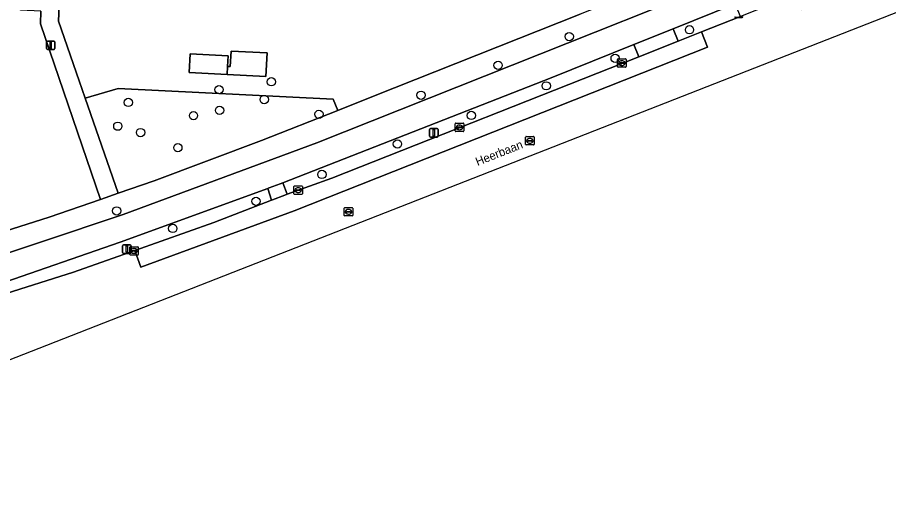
# Model space of a CAD drawing. Extents: x 162989 to 165008, y 383432 to 384338.
# Drawn here: x 164589.1 to 164692.1, y 383502 to 383560.1 of the extents above; entities that cross this region are included whole.
import ezdxf

# ---------------------------------------------------------------- set-up
doc = ezdxf.new("R2010")
doc.units = 0
for name, color, linetype in [('IMGEO_Boom', 7, 'Continuous'), ('IMGEO_Erf', 7, 'Continuous'), ('IMGEO_Fietspad_open', 7, 'Continuous'), ('IMGEO_Groenvoorziening', 7, 'Continuous'), ('IMGEO_Kolk', 7, 'Continuous'), ('IMGEO_Lichtmast', 7, 'Continuous'), ('IMGEO_Openbare_ruimte_label', 7, 'Continuous'), ('IMGEO_Pand', 7, 'Continuous'), ('IMGEO_Parkeervlak_gesloten', 7, 'Continuous'), ('IMGEO_Rijbaan_lokaal_open', 7, 'Continuous'), ('IMGEO_Rioolput', 7, 'Continuous'), ('IMGEO_Voetpad_open', 7, 'Continuous')]:
    doc.layers.add(name, color=color, linetype=linetype)

msp = doc.modelspace()

# ---------------------------------------------------------------- linework, layer by layer
at = {"layer": 'IMGEO_Boom'}
for centre in [(164668.52, 383558.65), (164654.3, 383557.84), (164659.73, 383555.28), (164645.89, 383554.45), (164619.08, 383552.5), (164612.89, 383551.57), (164651.58, 383552.02), (164602.17, 383550.06), (164618.24, 383550.4), (164636.78, 383550.91), (164612.96, 383549.12), (164609.88, 383548.5), (164624.71, 383548.66), (164642.73, 383548.52), (164600.93, 383547.25), (164603.62, 383546.5), (164633.99, 383545.15), (164608.03, 383544.71), (164625.06, 383541.55), (164617.27, 383538.37), (164600.79, 383537.24), (164607.43, 383535.16)]:
    msp.add_circle(centre, 0.489, dxfattribs=at)
at = {"layer": 'IMGEO_Erf'}
for points in [[(164566.24, 383528.05), (164592.83, 383536.48), (164598.87, 383538.6), (164591.77, 383559.36), (164591.83, 383560.85), (164589.44, 383560.98), (164589.61, 383564.23), (164589.77, 383567.5), (164592.26, 383567.37), (164592.56, 383573.04), (164590.6, 383573.16), (164590.67, 383574.82), (164592.65, 383574.7), (164592.8, 383577.6), (164594.82, 383577.49), (164595.42, 383590.51), (164594.15, 383590.58), (164594.03, 383588.16), (164591.97, 383588.27), (164592.09, 383590.68), (164592.41, 383596.98), (164583.19, 383597.47)], [(164594.46, 383572.2), (164593.92, 383559.66), (164596.36, 383552.62), (164597.07, 383550.57), (164600.99, 383551.7), (164626.41, 383550.44), (164626.93, 383549.12), (164631.18, 383550.81), (164655.58, 383560.48)]]:
    msp.add_lwpolyline(points, dxfattribs=at)
msp.add_lwpolyline([(164618.59, 383555.91), (164618.45, 383553.11), (164613.85, 383553.35), (164609.36, 383553.59), (164609.47, 383555.79), (164613.97, 383555.55), (164613.9, 383554.32), (164614.23, 383554.3), (164614.32, 383556.13)], close=True, dxfattribs=at)
at = {"layer": 'IMGEO_Fietspad_open'}
for points in [[(164782.96, 383613.72), (164775.98, 383610.45), (164723.84, 383586.02), (164715.62, 383582.27), (164697.01, 383574.15), (164624.46, 383545.27), (164601.57, 383536.82), (164581.98, 383530.27), (164571.88, 383527.17), (164553.28, 383521.73), (164543.61, 383519.26), (164542.44, 383519.03), (164542.66, 383515.88), (164553.36, 383518.61), (164566.04, 383522.23)], [(164586.64, 383528.51), (164601.2, 383533.56), (164618.65, 383539.89), (164618.69, 383539.91), (164618.84, 383539.96), (164620.13, 383540.43), (164620.45, 383540.56), (164652.15, 383552.98), (164661.94, 383556.91), (164666.58, 383558.76), (164673.94, 383561.71), (164677.54, 383563.15), (164698.39, 383571.5), (164710.57, 383576.88), (164713.09, 383577.99), (164725.14, 383583.31), (164759.49, 383599.33), (164763.03, 383600.98), (164765.36, 383602.07), (164766.76, 383602.74), (164776.71, 383607.49), (164780.41, 383609.12)]]:
    msp.add_lwpolyline(points, dxfattribs=at)
at = {"layer": 'IMGEO_Groenvoorziening'}
for points in [[(164674.54, 383560.22), (164673.94, 383561.71), (164666.58, 383558.76), (164667.17, 383557.3), (164669.95, 383558.4)], [(164662.52, 383555.46), (164661.94, 383556.91), (164652.15, 383552.98), (164620.45, 383540.56), (164620.97, 383539.22), (164626.25, 383541.1)], [(164626.93, 383549.12), (164626.41, 383550.44), (164600.99, 383551.7), (164597.07, 383550.57), (164600.97, 383539.35), (164605.23, 383540.79), (164617.91, 383545.55)], [(164602.93, 383532.57), (164612.28, 383535.88), (164619.12, 383538.52), (164618.65, 383539.89), (164601.2, 383533.56), (164586.64, 383528.51), (164579.73, 383526.25), (164575.18, 383524.91), (164567.47, 383522.67), (164567.84, 383521.16), (164573.15, 383522.84), (164575.07, 383523.45), (164586.96, 383527.23), (164595.71, 383530.01)]]:
    msp.add_lwpolyline(points, close=True, dxfattribs=at)
at = {"layer": 'IMGEO_Kolk'}
for p, q in [((164660.02, 383554.29), (164660.02, 383555.14)), ((164660.09, 383555.21), (164660.94, 383555.21)), ((164660.27, 383554.71), (164660.27, 383554.72)), ((164660.71, 383554.67), (164660.31, 383554.67)), ((164660.32, 383554.76), (164660.72, 383554.76)), ((164660.5, 383554.99), (164660.53, 383554.99)), ((164660.76, 383554.72), (164660.76, 383554.71)), ((164661.02, 383555.14), (164661.02, 383554.29)), ((164660.94, 383554.21), (164660.09, 383554.21)), ((164660.53, 383554.43), (164660.5, 383554.43)), ((164640.83, 383546.69), (164640.83, 383547.54)), ((164640.91, 383547.61), (164641.76, 383547.61)), ((164641.83, 383547.54), (164641.83, 383546.69)), ((164641.76, 383546.61), (164640.91, 383546.61)), ((164641.09, 383547.11), (164641.09, 383547.12)), ((164641.53, 383547.07), (164641.13, 383547.07)), ((164641.14, 383547.16), (164641.53, 383547.16)), ((164641.32, 383547.39), (164641.35, 383547.39)), ((164641.34, 383546.83), (164641.32, 383546.83)), ((164641.58, 383547.12), (164641.58, 383547.11)), ((164621.75, 383539.26), (164621.75, 383540.12)), ((164621.82, 383540.19), (164622.68, 383540.19)), ((164622.01, 383539.68), (164622.01, 383539.7)), ((164622.05, 383539.73), (164622.45, 383539.73)), ((164622.45, 383539.65), (164622.05, 383539.65)), ((164622.24, 383539.97), (164622.26, 383539.97)), ((164622.26, 383539.41), (164622.24, 383539.41)), ((164622.49, 383539.7), (164622.49, 383539.68)), ((164622.75, 383540.12), (164622.75, 383539.26)), ((164622.68, 383539.19), (164621.82, 383539.19)), ((164602.35, 383532.07), (164602.35, 383532.93)), ((164602.43, 383533), (164603.28, 383533)), ((164603.28, 383532), (164602.43, 383532)), ((164602.61, 383532.49), (164602.61, 383532.51)), ((164603.05, 383532.46), (164602.65, 383532.46)), ((164602.66, 383532.54), (164603.05, 383532.54)), ((164602.84, 383532.78), (164602.87, 383532.78)), ((164602.86, 383532.22), (164602.84, 383532.22)), ((164603.1, 383532.51), (164603.1, 383532.49)), ((164603.35, 383532.93), (164603.35, 383532.07))]:
    msp.add_line(p, q, dxfattribs=at)
for points in [[(164660.02, 383554.29), (164660.02, 383555.14)], [(164660.09, 383555.21), (164660.94, 383555.21)], [(164661.02, 383555.14), (164661.02, 383554.29)], [(164660.94, 383554.21), (164660.09, 383554.21)], [(164640.83, 383546.69), (164640.83, 383547.54)], [(164640.91, 383547.61), (164641.76, 383547.61)], [(164641.83, 383547.54), (164641.83, 383546.69)], [(164641.76, 383546.61), (164640.91, 383546.61)], [(164621.75, 383539.26), (164621.75, 383540.12)], [(164621.82, 383540.19), (164622.68, 383540.19)], [(164622.75, 383540.12), (164622.75, 383539.26)], [(164622.68, 383539.19), (164621.82, 383539.19)], [(164602.35, 383532.07), (164602.35, 383532.93)], [(164602.43, 383533), (164603.28, 383533)], [(164603.28, 383532), (164602.43, 383532)], [(164603.35, 383532.93), (164603.35, 383532.07)]]:
    msp.add_lwpolyline(points, dxfattribs=at)
for centre, radius, start, end in [((164660.09, 383555.14), 0.0765, 91.552, 178.448), ((164660.09, 383555.14), 0.0765, 91.552, 178.448), ((164660.32, 383554.72), 0.0403, 85.8775, 175.7526), ((164660.31, 383554.71), 0.0366, 178.938, 274.7102), ((164660.72, 383554.71), 0.043, 264.8664, 352.4533), ((164660.72, 383554.72), 0.0386, 1.7309, 96.639), ((164660.94, 383555.14), 0.0765, 1.552, 88.448), ((164660.94, 383555.14), 0.0765, 1.552, 88.448), ((164660.09, 383554.29), 0.0765, 181.552, 268.448), ((164660.09, 383554.29), 0.0765, 181.552, 268.448), ((164660.94, 383554.29), 0.0765, 271.552, 358.448), ((164660.94, 383554.29), 0.0765, 271.552, 358.448), ((164640.91, 383547.54), 0.0765, 91.552, 178.448), ((164640.91, 383547.54), 0.0765, 91.552, 178.448), ((164641.76, 383547.54), 0.0765, 1.552, 88.448), ((164641.76, 383547.54), 0.0765, 1.552, 88.448), ((164640.91, 383546.69), 0.0765, 181.552, 268.448), ((164640.91, 383546.69), 0.0765, 181.552, 268.448), ((164641.13, 383547.12), 0.0403, 85.8775, 175.7526), ((164641.13, 383547.11), 0.0366, 178.938, 274.7102), ((164641.54, 383547.12), 0.0386, 1.7309, 96.639), ((164641.53, 383547.11), 0.043, 264.8664, 352.4533), ((164641.76, 383546.69), 0.0765, 271.552, 358.448), ((164641.76, 383546.69), 0.0765, 271.552, 358.448), ((164621.83, 383540.12), 0.0765, 91.552, 178.448), ((164621.83, 383540.12), 0.0765, 91.552, 178.448), ((164621.83, 383539.27), 0.0765, 181.552, 268.448), ((164621.83, 383539.27), 0.0765, 181.552, 268.448), ((164622.05, 383539.69), 0.0403, 85.8775, 175.7526), ((164622.05, 383539.68), 0.0366, 178.938, 274.7102), ((164622.45, 383539.7), 0.0386, 1.7309, 96.639), ((164622.45, 383539.69), 0.043, 264.8664, 352.4533), ((164622.67, 383540.12), 0.0765, 1.552, 88.448), ((164622.67, 383540.12), 0.0765, 1.552, 88.448), ((164622.67, 383539.27), 0.0765, 271.552, 358.448), ((164622.67, 383539.27), 0.0765, 271.552, 358.448), ((164602.43, 383532.93), 0.0765, 91.552, 178.448), ((164602.43, 383532.93), 0.0765, 91.552, 178.448), ((164602.43, 383532.08), 0.0765, 181.552, 268.448), ((164602.43, 383532.08), 0.0765, 181.552, 268.448), ((164602.65, 383532.5), 0.0403, 85.8775, 175.7526), ((164602.65, 383532.49), 0.0366, 178.938, 274.7102), ((164603.06, 383532.51), 0.0386, 1.7309, 96.639), ((164603.05, 383532.5), 0.043, 264.8664, 352.4533), ((164603.28, 383532.93), 0.0765, 1.552, 88.448), ((164603.28, 383532.93), 0.0765, 1.552, 88.448), ((164603.28, 383532.08), 0.0765, 271.552, 358.448), ((164603.28, 383532.08), 0.0765, 271.552, 358.448)]:
    msp.add_arc(centre, radius, start, end, dxfattribs=at)
for centre, major_axis, ratio, start_param, end_param in [((164660.5, 383554.71), (-0.387, 0.002), 0.722429, 4.712389, 7.853982), ((164660.53, 383554.71), (-0.39, 0.002), 0.717154, 1.570796, 4.712389), ((164641.32, 383547.11), (-0.387, 0.002), 0.722429, 4.712389, 7.853982), ((164641.34, 383547.11), (-0.39, 0.002), 0.717154, 1.570796, 4.712389), ((164622.24, 383539.69), (-0.387, 0.002), 0.722429, 4.712389, 7.853982), ((164622.26, 383539.69), (-0.39, 0.002), 0.717154, 1.570796, 4.712389), ((164602.84, 383532.5), (-0.387, 0.002), 0.722429, 4.712389, 7.853982), ((164602.86, 383532.5), (-0.39, 0.002), 0.717154, 1.570796, 4.712389)]:
    msp.add_ellipse(centre, major_axis=major_axis, ratio=ratio, start_param=start_param, end_param=end_param, dxfattribs=at)
at = {"layer": 'IMGEO_Lichtmast'}
for p, q in [((164674.74, 383560.11), (164673.95, 383560.11)), ((164673.95, 383560.11), (164674.74, 383560.11)), ((164592.5, 383556.42), (164592.5, 383557.21)), ((164592.5, 383557.21), (164592.5, 383556.42)), ((164592.6, 383557.31), (164593.39, 383557.31)), ((164593.39, 383557.31), (164592.6, 383557.31)), ((164593.49, 383557.21), (164593.49, 383556.42)), ((164593.49, 383556.42), (164593.49, 383557.21)), ((164593.39, 383556.32), (164592.6, 383556.32)), ((164592.6, 383556.32), (164593.39, 383556.32)), ((164637.8, 383546.07), (164637.8, 383546.86)), ((164637.8, 383546.86), (164637.8, 383546.07)), ((164637.9, 383546.96), (164638.69, 383546.96)), ((164638.69, 383546.96), (164637.9, 383546.96)), ((164638.79, 383546.86), (164638.79, 383546.07)), ((164638.79, 383546.07), (164638.79, 383546.86)), ((164638.69, 383545.97), (164637.9, 383545.97)), ((164637.9, 383545.97), (164638.69, 383545.97)), ((164601.5, 383532.31), (164601.5, 383533.11)), ((164601.5, 383533.11), (164601.5, 383532.31)), ((164601.6, 383533.21), (164602.39, 383533.21)), ((164602.39, 383533.21), (164601.6, 383533.21)), ((164602.49, 383533.11), (164602.49, 383532.31)), ((164602.49, 383532.31), (164602.49, 383533.11)), ((164602.39, 383532.21), (164601.6, 383532.21)), ((164601.6, 383532.21), (164602.39, 383532.21))]:
    msp.add_line(p, q, dxfattribs=at)
for points in [[(164592.92, 383557.19), (164593.07, 383557.19), (164593.07, 383556.44), (164592.92, 383556.44), (164592.92, 383557.19)], [(164638.22, 383546.84), (164638.37, 383546.84), (164638.37, 383546.09), (164638.22, 383546.09), (164638.22, 383546.84)], [(164601.92, 383533.09), (164602.07, 383533.09), (164602.07, 383532.34), (164601.92, 383532.34), (164601.92, 383533.09)]]:
    msp.add_lwpolyline(points, dxfattribs=at)
for centre, start, end in [((164673.95, 383560.21), 180, 270), ((164673.95, 383560.21), 180, 270), ((164674.74, 383560.21), 270, 0), ((164674.74, 383560.21), 270, 0), ((164592.6, 383557.21), 90, 180), ((164592.6, 383557.21), 90, 180), ((164593.39, 383557.21), 0, 90), ((164593.39, 383557.21), 360, 90), ((164592.6, 383556.42), 180, 270), ((164592.6, 383556.42), 180, 270), ((164593.39, 383556.42), 270, 0), ((164593.39, 383556.42), 270, 0), ((164637.9, 383546.86), 90, 180), ((164637.9, 383546.86), 90, 180), ((164638.69, 383546.86), 0, 90), ((164638.69, 383546.86), 360, 90), ((164637.9, 383546.07), 180, 270), ((164637.9, 383546.07), 180, 270), ((164638.69, 383546.07), 270, 0), ((164638.69, 383546.07), 270, 0), ((164601.6, 383533.11), 90, 180), ((164601.6, 383533.11), 90, 180), ((164602.39, 383533.11), 0, 90), ((164602.39, 383533.11), 360, 90), ((164601.6, 383532.31), 180, 270), ((164601.6, 383532.31), 180, 270), ((164602.39, 383532.31), 270, 0), ((164602.39, 383532.31), 270, 0)]:
    msp.add_arc(centre, 0.1, start, end, dxfattribs=at)
at = {"layer": 'IMGEO_Pand'}
for points in [[(164613.9, 383554.32), (164613.97, 383555.55), (164609.47, 383555.79), (164609.36, 383553.59), (164613.85, 383553.35)], [(164613.9, 383554.32), (164613.85, 383553.35), (164618.45, 383553.11), (164618.59, 383555.91), (164614.32, 383556.13), (164614.23, 383554.3)]]:
    msp.add_lwpolyline(points, close=True, dxfattribs=at)
at = {"layer": 'IMGEO_Parkeervlak_gesloten'}
msp.add_lwpolyline([(164669.95, 383558.4), (164667.17, 383557.3), (164662.52, 383555.46), (164626.25, 383541.1), (164620.97, 383539.22), (164620.66, 383539.11), (164619.22, 383538.56), (164619.12, 383538.52), (164612.28, 383535.88), (164602.93, 383532.57), (164603.65, 383530.57), (164621.8, 383537.24), (164670.66, 383556.61)], close=True, dxfattribs=at)
at = {"layer": 'IMGEO_Rijbaan_lokaal_open'}
for points in [[(164543.19, 383502.05), (164779.78, 383594.73), (164778.66, 383599.47), (164775.12, 383598.06)], [(164709.34, 383572.46), (164681.68, 383561.01), (164680.93, 383562.77), (164679.36, 383562.13), (164678.13, 383561.64), (164674.54, 383560.22), (164669.95, 383558.4), (164670.66, 383556.61), (164621.8, 383537.24), (164603.65, 383530.57), (164602.93, 383532.57), (164595.71, 383530.01), (164586.96, 383527.23)]]:
    msp.add_lwpolyline(points, dxfattribs=at)
at = {"layer": 'IMGEO_Rioolput'}
for p, q in [((164649.15, 383545.1), (164649.15, 383545.96)), ((164649.23, 383546.03), (164650.08, 383546.03)), ((164649.41, 383545.52), (164649.41, 383545.54)), ((164649.45, 383545.57), (164649.85, 383545.57)), ((164649.85, 383545.49), (164649.45, 383545.49)), ((164649.64, 383545.81), (164649.66, 383545.81)), ((164649.89, 383545.54), (164649.89, 383545.52)), ((164650.15, 383545.96), (164650.15, 383545.1)), ((164650.08, 383545.03), (164649.23, 383545.03)), ((164649.66, 383545.25), (164649.64, 383545.25)), ((164627.7, 383536.71), (164627.7, 383537.56)), ((164627.77, 383537.64), (164628.63, 383537.64)), ((164628, 383537.18), (164628.4, 383537.18)), ((164628.19, 383537.42), (164628.21, 383537.42)), ((164628.7, 383537.56), (164628.7, 383536.71)), ((164628.63, 383536.64), (164627.77, 383536.64)), ((164627.96, 383537.13), (164627.96, 383537.14)), ((164628.4, 383537.09), (164628, 383537.09)), ((164628.21, 383536.86), (164628.19, 383536.86)), ((164628.44, 383537.14), (164628.44, 383537.13))]:
    msp.add_line(p, q, dxfattribs=at)
for points in [[(164649.15, 383545.1), (164649.15, 383545.96)], [(164649.23, 383546.03), (164650.08, 383546.03)], [(164650.15, 383545.96), (164650.15, 383545.1)], [(164650.08, 383545.03), (164649.23, 383545.03)], [(164627.7, 383536.71), (164627.7, 383537.56)], [(164627.77, 383537.64), (164628.63, 383537.64)], [(164628.7, 383537.56), (164628.7, 383536.71)], [(164628.63, 383536.64), (164627.77, 383536.64)]]:
    msp.add_lwpolyline(points, dxfattribs=at)
for centre, radius, start, end in [((164649.23, 383545.96), 0.0765, 91.552, 178.448), ((164649.23, 383545.96), 0.0765, 91.552, 178.448), ((164649.45, 383545.53), 0.0403, 85.8775, 175.7526), ((164649.45, 383545.52), 0.0366, 178.938, 274.7102), ((164649.86, 383545.54), 0.0386, 1.7309, 96.639), ((164649.85, 383545.53), 0.043, 264.8664, 352.4533), ((164650.08, 383545.96), 0.0765, 1.552, 88.448), ((164650.08, 383545.96), 0.0765, 1.552, 88.448), ((164649.23, 383545.11), 0.0765, 181.552, 268.448), ((164649.23, 383545.11), 0.0765, 181.552, 268.448), ((164650.08, 383545.11), 0.0765, 271.552, 358.448), ((164650.08, 383545.11), 0.0765, 271.552, 358.448), ((164627.78, 383537.56), 0.0765, 91.552, 178.448), ((164627.78, 383537.56), 0.0765, 91.552, 178.448), ((164628, 383537.14), 0.0403, 85.8775, 175.7526), ((164628.4, 383537.14), 0.0386, 1.7309, 96.639), ((164628.62, 383537.56), 0.0765, 1.552, 88.448), ((164628.62, 383537.56), 0.0765, 1.552, 88.448), ((164627.78, 383536.71), 0.0765, 181.552, 268.448), ((164627.78, 383536.71), 0.0765, 181.552, 268.448), ((164628, 383537.13), 0.0366, 178.938, 274.7102), ((164628.4, 383537.14), 0.043, 264.8664, 352.4533), ((164628.62, 383536.71), 0.0765, 271.552, 358.448), ((164628.62, 383536.71), 0.0765, 271.552, 358.448)]:
    msp.add_arc(centre, radius, start, end, dxfattribs=at)
for centre, major_axis, ratio, start_param, end_param in [((164649.64, 383545.53), (-0.387, 0.002), 0.722429, 4.712389, 7.853982), ((164649.66, 383545.53), (-0.39, 0.002), 0.717154, 1.570796, 4.712389), ((164628.19, 383537.14), (-0.387, 0.002), 0.722429, 4.712389, 7.853982), ((164628.21, 383537.14), (-0.39, 0.002), 0.717154, 1.570796, 4.712389)]:
    msp.add_ellipse(centre, major_axis=major_axis, ratio=ratio, start_param=start_param, end_param=end_param, dxfattribs=at)
at = {"layer": 'IMGEO_Voetpad_open'}
for points in [[(164781.66, 383615.85), (164775.37, 383612.9), (164764.83, 383607.96), (164762.86, 383607.1), (164714.68, 383584.55), (164705.88, 383580.77), (164704.07, 383580), (164682.6, 383571.18), (164669.98, 383566.2), (164668.14, 383565.45), (164655.58, 383560.48), (164631.18, 383550.81), (164626.93, 383549.12), (164617.91, 383545.55), (164605.23, 383540.79), (164600.97, 383539.35), (164598.87, 383538.6), (164592.83, 383536.48), (164566.24, 383528.05)], [(164581.98, 383530.27), (164601.57, 383536.82), (164624.46, 383545.27), (164697.01, 383574.15), (164715.62, 383582.27), (164723.84, 383586.02), (164775.98, 383610.45)], [(164591.83, 383560.85), (164591.77, 383559.36), (164598.87, 383538.6), (164600.97, 383539.35), (164597.07, 383550.57), (164596.36, 383552.62), (164593.92, 383559.66), (164594.46, 383572.2)]]:
    msp.add_lwpolyline(points, dxfattribs=at)
for points in [[(164666.58, 383558.76), (164661.94, 383556.91), (164662.52, 383555.46), (164667.17, 383557.3)], [(164620.45, 383540.56), (164620.13, 383540.43), (164618.84, 383539.96), (164618.69, 383539.91), (164618.65, 383539.89), (164619.12, 383538.52), (164619.22, 383538.56), (164620.66, 383539.11), (164620.97, 383539.22)]]:
    msp.add_lwpolyline(points, close=True, dxfattribs=at)

# ---------------------------------------------------------------- texts
at = {"layer": 'IMGEO_Openbare_ruimte_label'}
msp.add_text('Heerbaan', height=1, rotation=21.5887, dxfattribs=at).set_placement((164643.46, 383542.54))

doc.saveas('drawing.dxf')
